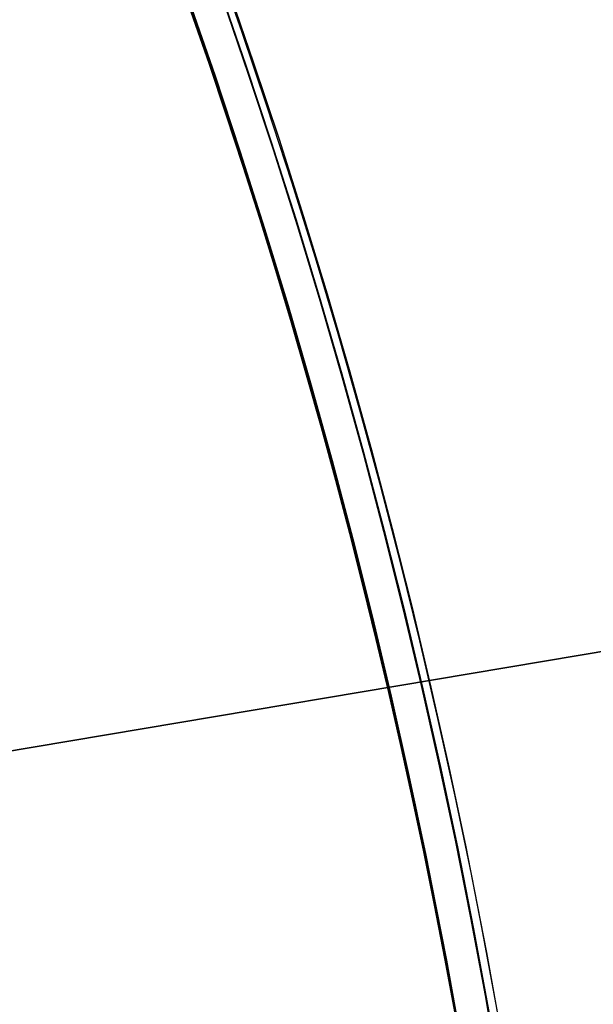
# Model space of a CAD drawing. Header units: millimetres. Extents: x -83 to 676, y -83 to 676.
# Tile 599 of 656: x 518 to 539, y 340 to 376. Entities that reach past the tile are written whole.
import ezdxf

# ---------------------------------------------------------------- set-up
doc = ezdxf.new("R2010")
doc.units = ezdxf.units.MM
doc.header["$MEASUREMENT"] = 0
doc.layers.add('IGES level 0', color=7, linetype='Continuous', true_color=0xff7878)

msp = doc.modelspace()

# ---------------------------------------------------------------- linework, layer by layer
at = {"layer": 'IGES level 0', "color": 254, "true_color": 0xcad1ee}
for p, q in [((462.1386808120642, 339.6170200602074, 48.0000000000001), (549.4088460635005, 354.3196816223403, 48.0000000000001)), ((549.4088460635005, 354.3196816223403, 47.0000000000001), (462.1386808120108, 339.6170200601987, 47.0000000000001))]:
    msp.add_line(p, q, dxfattribs=at)
at = {"layer": 'IGES level 0', "color": 140, "true_color": 0x00ccff}
for p, q in [((549.4088460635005, 354.3196816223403, 48.0000000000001), (462.1386808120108, 339.6170200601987, 48.0000000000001)), ((549.4088460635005, 354.3196816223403, 47.0000000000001), (462.1386808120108, 339.6170200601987, 47.0000000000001))]:
    msp.add_line(p, q, dxfattribs=at)
at = {"layer": 'IGES level 0', "color": 153, "true_color": 0x5393cf}
for centre, radius in [((296.5, 296.5), 296.5), ((296.5, 296.5, -1.19999999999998), 296.5000000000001), ((296.4999999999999, 296.4999999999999), 241), ((296.5, 296.4999999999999, -1.19999999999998), 241.0000000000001)]:
    msp.add_circle(centre, radius, dxfattribs=at)
at = {"layer": 'IGES level 0'}
for centre, radius in [((296.5, 296.5, 47), 296.5000000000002), ((296.5, 296.5), 296.5000000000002), ((296.5, 296.5, 47), 295.3000000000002), ((296.5, 296.5000000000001), 295.3000000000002)]:
    msp.add_circle(centre, radius, dxfattribs=at)
at = {"layer": 'IGES level 0', "color": 124, "true_color": 0x1aa180}
for centre, radius in [((296.5, 296.5, 47.0000000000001), 294.9999999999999), ((296.5, 296.5000000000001, 45.8000000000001), 294.9999999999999), ((296.5, 296.5, 47.0000000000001), 242.4999999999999), ((296.5, 296.5, 45.8000000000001), 242.4999999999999)]:
    msp.add_circle(centre, radius, dxfattribs=at)
at = {"layer": 'IGES level 0', "color": 31, "true_color": 0xffba87}
for centre, radius in [((296.5, 296.5000000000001), 242.2000000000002), ((296.5, 296.5000000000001, 47), 242.2000000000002), ((296.5, 296.5), 241.0000000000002), ((296.4999999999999, 296.4999999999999, 47), 241.0000000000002)]:
    msp.add_circle(centre, radius, dxfattribs=at)
at = {"layer": 'IGES level 0', "color": 153, "true_color": 0x5393cf}
for centre, radius, start, end in [((296.4999999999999, 296.4999999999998, -1.19999999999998), 296.5000000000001, 344.9999999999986, 164.9999999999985), ((296.5, 296.5000000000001), 296.5, 344.9999999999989, 164.9999999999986), ((296.5000000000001, 296.5, -0.59999999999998), 296.5000000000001, 344.9999999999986, 164.9999999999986), ((296.4999999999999, 296.4999999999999, -1.19999999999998), 241.0000000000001, 344.9999999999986, 164.9999999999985), ((296.5, 296.4999999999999), 241.0000000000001, 344.999999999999, 164.9999999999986), ((296.5, 296.5, -0.59999999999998), 241.0000000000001, 344.9999999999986, 164.9999999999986), ((296.5, 296.5, -1.19999999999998), 296.5, 164.9999999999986, 344.9999999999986), ((296.5000000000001, 296.5000000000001), 296.5000000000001, 164.9999999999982, 344.9999999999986), ((296.5000000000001, 296.5, -0.59999999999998), 296.5000000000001, 164.9999999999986, 344.9999999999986), ((296.5, 296.4999999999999, -1.19999999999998), 241.0000000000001, 164.9999999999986, 344.9999999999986), ((296.4999999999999, 296.5), 241.0000000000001, 164.9999999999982, 344.9999999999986), ((296.5, 296.5, -0.59999999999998), 241, 164.9999999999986, 344.9999999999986)]:
    msp.add_arc(centre, radius, start, end, dxfattribs=at)
at = {"layer": 'IGES level 0', "color": 124, "true_color": 0x1aa180}
for centre, radius, start, end in [((296.5, 296.5, 45.8000000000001), 294.9999999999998, 344.9999999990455, 164.9999999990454), ((296.5000000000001, 296.4999999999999, 47.0000000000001), 295, 344.9999999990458, 164.9999999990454), ((296.5000000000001, 296.5, 46.4000000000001), 294.9999999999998, 344.9999999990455, 164.9999999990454), ((296.4999999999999, 296.4999999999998, 45.8000000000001), 242.4999999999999, 344.9999999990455, 164.9999999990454), ((296.5, 296.5000000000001, 47.00000000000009), 242.4999999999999, 344.9999999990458, 164.9999999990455), ((296.4999999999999, 296.5, 46.4000000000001), 242.4999999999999, 344.9999999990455, 164.9999999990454), ((296.5, 296.5, 45.8000000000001), 294.9999999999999, 164.9999999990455, 344.9999999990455), ((296.4999999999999, 296.5, 47.0000000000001), 294.9999999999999, 164.9999999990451, 344.9999999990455), ((296.5000000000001, 296.5, 46.4000000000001), 294.9999999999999, 164.9999999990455, 344.9999999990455), ((296.5, 296.5, 45.8000000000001), 242.4999999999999, 164.9999999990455, 344.9999999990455), ((296.5, 296.5000000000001, 47.00000000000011), 242.4999999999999, 164.9999999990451, 344.9999999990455), ((296.4999999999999, 296.5, 46.4000000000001), 242.5, 164.9999999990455, 344.9999999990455)]:
    msp.add_arc(centre, radius, start, end, dxfattribs=at)
at = {"layer": 'IGES level 0', "color": 31, "true_color": 0xffba87}
for centre, radius, start in [((296.5000000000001, 296.5000000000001), 242.2000000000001, 315), ((296.5000000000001, 296.5, 47), 242.2000000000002, 315.0000000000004), ((296.5, 296.5, 23.5), 242.2000000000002, 315), ((296.5000000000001, 296.5, 47), 241.0000000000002, 315.0000000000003), ((296.5000000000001, 296.5000000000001), 241.0000000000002, 314.9999999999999), ((296.5, 296.5, 23.5), 241.0000000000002, 315)]:
    msp.add_arc(centre, radius, start, 135, dxfattribs=at)
at = {"layer": 'IGES level 0'}
for centre, radius, start, end in [((296.5, 296.5), 296.5000000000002, 225, 45), ((296.5, 296.5, 47), 296.5000000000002, 224.9999999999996, 45), ((296.5, 296.5, 23.5), 296.5000000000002, 225, 45), ((296.5, 296.5000000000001, 47), 295.3000000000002, 224.9999999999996, 44.99999999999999), ((296.5, 296.5000000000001), 295.3000000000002, 225, 44.99999999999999), ((296.5, 296.5, 23.5), 295.3000000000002, 225, 45.00000000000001)]:
    msp.add_arc(centre, radius, start, end, dxfattribs=at)

doc.saveas('drawing.dxf')
